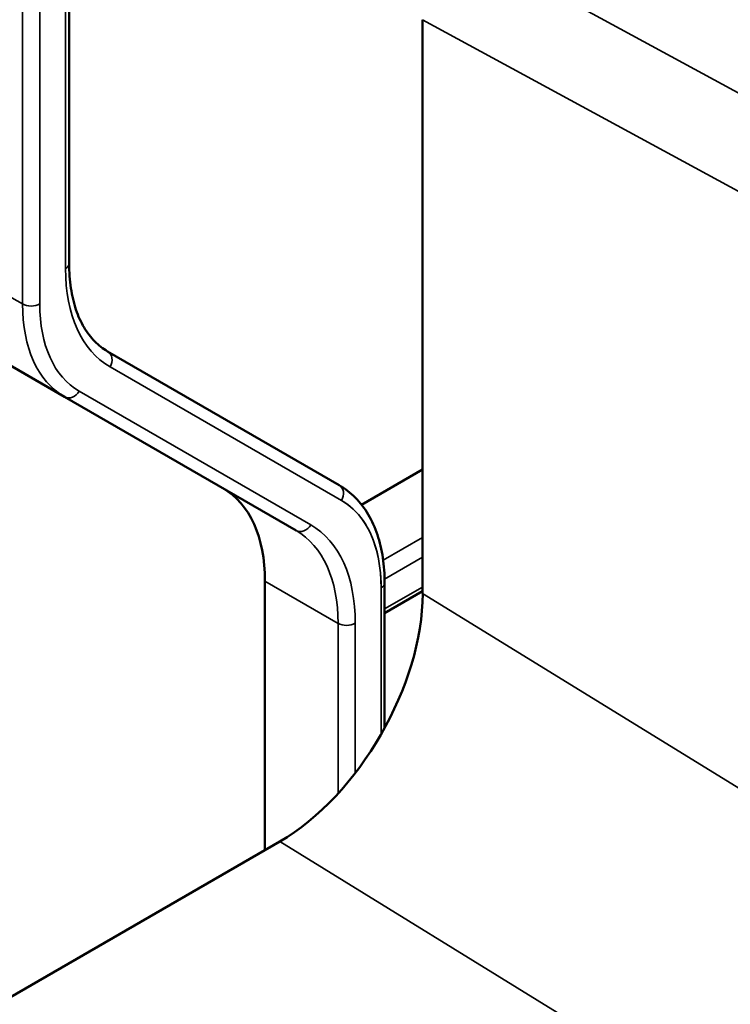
# Model space of a CAD drawing. Header units: millimetres. Extents: x 0 to 14369, y -869 to 2970.
# Tile 724 of 787: x 3843 to 3861, y 1785 to 1809. Entities that reach past the tile are written whole.
import ezdxf

# ---------------------------------------------------------------- set-up
doc = ezdxf.new("R2010")
doc.units = ezdxf.units.MM
doc.header["$LTSCALE"] = 10
doc.layers.add('Sichtbar (ISO)', color=7, linetype='Continuous', lineweight=50)
doc.layers.add('Sichtbar schmal (ISO)', color=7, linetype='Continuous', lineweight=35)

msp = doc.modelspace()

# ---------------------------------------------------------------- linework, layer by layer
at = {"layer": 'Sichtbar (ISO)'}
for p, q in [((3844.377, 1803.174), (3844.377, 1827.862)), ((3844.377, 1803.174), (3844.377, 1827.862)), ((3853.092, 1809.183), (3853.092, 1795.041)), ((3851.031, 1797.713), (3845.324, 1801.008)), ((3845.324, 1801.008), (3851.031, 1797.713)), ((3842.461, 1800.929), (3844.264, 1799.888)), ((3844.264, 1799.888), (3842.461, 1800.929)), ((3844.264, 1799.888), (3849.971, 1796.593)), ((3849.971, 1796.593), (3844.264, 1799.888)), ((3851.586, 1797.228), (3853.092, 1798.098)), ((3853.092, 1798.098), (3851.586, 1797.228)), ((3849.203, 1788.717), (3849.203, 1795.345)), ((3849.203, 1795.345), (3849.203, 1788.717)), ((3852.155, 1791.727), (3852.155, 1795.301)), ((3852.155, 1791.727), (3852.155, 1795.301)), ((3852.155, 1794.557), (3853.092, 1795.098)), ((3852.155, 1794.557), (3853.092, 1795.098)), ((3849.568, 1788.927), (3769.867, 1742.912))]:
    msp.add_line(p, q, dxfattribs=at)
for centre, major_axis, ratio, start_param, end_param in [((3845.668, 1793.304), (2.5, 4.33), 0.57735, 5.497787, 6.283185), ((3845.668, 1793.304), (2.5, 4.33), 0.57735, 5.497787, 6.283185), ((3849.552, 1793.016), (2.492, 4.337), 0.579986, 3.926808, 5.493043)]:
    msp.add_ellipse(centre, major_axis=major_axis, ratio=ratio, start_param=start_param, end_param=end_param, dxfattribs=at)
for points, knots in [([(3844.377, 1803.174), (3844.377, 1802.961), (3844.391, 1802.758), (3844.448, 1802.378), (3844.49, 1802.2), (3844.599, 1801.876), (3844.666, 1801.729), (3844.821, 1801.467), (3844.909, 1801.353), (3845.103, 1801.156), (3845.209, 1801.074), (3845.324, 1801.008)], [3.1415927, 3.1415927, 3.1415927, 3.1415927, 3.2986723, 3.2986723, 3.4557519, 3.4557519, 3.6128316, 3.6128316, 3.7699112, 3.7699112, 3.9269908, 3.9269908, 3.9269908, 3.9269908]), ([(3844.377, 1803.174), (3844.377, 1802.961), (3844.391, 1802.758), (3844.448, 1802.378), (3844.49, 1802.2), (3844.599, 1801.876), (3844.666, 1801.729), (3844.821, 1801.467), (3844.909, 1801.353), (3845.103, 1801.156), (3845.209, 1801.074), (3845.324, 1801.008)], [3.1415927, 3.1415927, 3.1415927, 3.1415927, 3.2986723, 3.2986723, 3.4557519, 3.4557519, 3.6128316, 3.6128316, 3.7699112, 3.7699112, 3.9269908, 3.9269908, 3.9269908, 3.9269908]), ([(3851.031, 1797.713), (3851.178, 1797.628), (3851.313, 1797.523), (3851.554, 1797.279), (3851.66, 1797.14), (3851.841, 1796.834), (3851.917, 1796.667), (3852.036, 1796.31), (3852.081, 1796.121), (3852.14, 1795.724), (3852.155, 1795.516), (3852.155, 1795.301)], [5.4977871, 5.4977871, 5.4977871, 5.4977871, 5.6548668, 5.6548668, 5.8119464, 5.8119464, 5.969026, 5.969026, 6.1261057, 6.1261057, 6.2831853, 6.2831853, 6.2831853, 6.2831853]), ([(3851.031, 1797.713), (3851.178, 1797.628), (3851.313, 1797.523), (3851.554, 1797.279), (3851.66, 1797.14), (3851.841, 1796.834), (3851.917, 1796.667), (3852.036, 1796.31), (3852.081, 1796.121), (3852.14, 1795.724), (3852.155, 1795.516), (3852.155, 1795.301)], [5.4977871, 5.4977871, 5.4977871, 5.4977871, 5.6548668, 5.6548668, 5.8119464, 5.8119464, 5.969026, 5.969026, 6.1261057, 6.1261057, 6.2831853, 6.2831853, 6.2831853, 6.2831853]), ([(3859.659, 1782.713), (3860.018, 1782.912), (3860.377, 1783.169), (3861.062, 1783.785), (3861.384, 1784.139), (3861.96, 1784.926), (3862.211, 1785.354), (3862.527, 1786.024), (3862.623, 1786.254), (3862.79, 1786.713), (3862.863, 1786.942), (3862.923, 1787.17)], [0.000001, 0.000001, 0.000001, 0.000001, 0.1495648, 0.1495648, 0.2975513, 0.2975513, 0.445502, 0.445502, 0.5205132, 0.5205132, 0.5948991, 0.5948991, 0.5948991, 0.5948991])]:
    msp.add_open_spline(points, degree=3, knots=knots, dxfattribs=at)
at = {"layer": 'Sichtbar schmal (ISO)'}
for p, q in [((3843.228, 1827.88), (3843.228, 1802.177)), ((3843.228, 1802.177), (3843.228, 1827.88)), ((3843.652, 1802.177), (3843.652, 1827.88)), ((3843.652, 1827.88), (3843.652, 1802.177)), ((3844.289, 1827.74), (3844.289, 1803.052)), ((3844.289, 1803.052), (3844.289, 1827.74)), ((3853.713, 1811.27), (3868.494, 1803.234)), ((3867.873, 1801.147), (3853.092, 1809.183)), ((3843.228, 1802.177), (3842.962, 1802.33)), ((3842.962, 1802.33), (3843.228, 1802.177)), ((3851.094, 1797.33), (3845.386, 1800.625)), ((3845.386, 1800.625), (3851.094, 1797.33)), ((3844.626, 1800.025), (3850.333, 1796.73)), ((3850.333, 1796.73), (3844.626, 1800.025)), ((3853.092, 1796.424), (3852.119, 1795.862)), ((3852.119, 1795.862), (3853.092, 1796.424)), ((3852.154, 1795.392), (3853.092, 1795.934)), ((3853.092, 1795.934), (3852.154, 1795.392)), ((3849.203, 1795.345), (3851.006, 1794.304)), ((3851.006, 1794.304), (3849.203, 1795.345)), ((3852.067, 1795.179), (3852.067, 1791.571)), ((3852.067, 1791.571), (3852.067, 1795.179)), ((3853.092, 1795.199), (3852.155, 1794.658)), ((3852.155, 1794.658), (3853.092, 1795.199)), ((3863.45, 1788.663), (3853.092, 1795.041)), ((3851.006, 1794.304), (3851.006, 1790.112)), ((3851.006, 1790.112), (3851.006, 1794.304)), ((3851.431, 1790.617), (3851.431, 1794.304)), ((3851.431, 1794.304), (3851.431, 1790.617)), ((3849.568, 1788.927), (3859.659, 1782.713))]:
    msp.add_line(p, q, dxfattribs=at)
for centre, major_axis, ratio, start_param, end_param in [((3844.077, 1803.174), (0.3, 0), 0.57735, 5.497787, 6.283185), ((3844.077, 1803.174), (0.3, 0), 0.57735, 5.497787, 6.283185), ((3848.036, 1805.215), (-2.65, -4.59), 0.57735, 5.497787, 6.283185), ((3848.036, 1805.215), (-2.65, -4.59), 0.57735, 5.497787, 6.283185), ((3843.44, 1802.299), (-0.3, 0), 0.57735, 0.785398, 2.356194), ((3846.764, 1804.218), (-2.5, -4.33), 0.57735, 5.497787, 6.283185), ((3843.44, 1802.299), (0.3, 0), 0.57735, 3.926991, 5.497787), ((3846.764, 1804.218), (-2.5, -4.33), 0.57735, 5.497787, 6.283185), ((3846.976, 1804.096), (-2.35, -4.07), 0.57735, 5.497787, 6.283185), ((3846.976, 1804.096), (-2.35, -4.07), 0.57735, 5.497787, 6.283185), ((3845.174, 1800.748), (0.15, 0.26), 0.816497, 4.712389, 6.283185), ((3845.174, 1800.748), (0.15, 0.26), 0.816497, 4.712389, 6.283185), ((3844.414, 1800.148), (-0.15, -0.26), 0.816497, 0, 1.570796), ((3844.414, 1800.148), (-0.15, -0.26), 0.816497, 0, 1.570796), ((3850.881, 1797.453), (0.15, 0.26), 0.816497, 4.712389, 6.283185), ((3850.881, 1797.453), (0.15, 0.26), 0.816497, 4.712389, 6.283185), ((3848.744, 1793.26), (2.35, 4.07), 0.57735, 5.497787, 6.283185), ((3850.121, 1796.853), (-0.15, -0.26), 0.816497, 0, 1.570796), ((3850.121, 1796.853), (-0.15, -0.26), 0.816497, 0, 1.570796), ((3847.471, 1792.263), (2.5, 4.33), 0.57735, 5.497787, 6.283185), ((3847.471, 1792.263), (2.5, 4.33), 0.57735, 5.497787, 6.283185), ((3847.683, 1792.14), (2.65, 4.59), 0.57735, 5.497787, 6.283185), ((3847.683, 1792.14), (2.65, 4.59), 0.57735, 5.497787, 6.283185), ((3851.855, 1795.301), (0.3, 0), 0.57735, 5.497787, 6.283185), ((3851.855, 1795.301), (0.3, 0), 0.57735, 5.497787, 6.283185), ((3851.218, 1794.427), (0.3, 0), 0.57735, 3.926991, 5.497787), ((3851.218, 1794.427), (-0.3, 0), 0.57735, 0.785398, 2.356194)]:
    msp.add_ellipse(centre, major_axis=major_axis, ratio=ratio, start_param=start_param, end_param=end_param, dxfattribs=at)
msp.add_open_spline([(3851.094, 1797.33), (3851.302, 1797.208), (3851.478, 1797.046), (3851.622, 1796.841), (3851.766, 1796.635), (3851.878, 1796.385), (3851.954, 1796.107), (3852.029, 1795.828), (3852.067, 1795.521), (3852.067, 1795.179)], degree=3, knots=[0, 0, 0, 0, 0.333333, 0.333333, 0.333333, 0.666667, 0.666667, 0.666667, 1, 1, 1, 1], dxfattribs=at)

doc.saveas('drawing.dxf')
